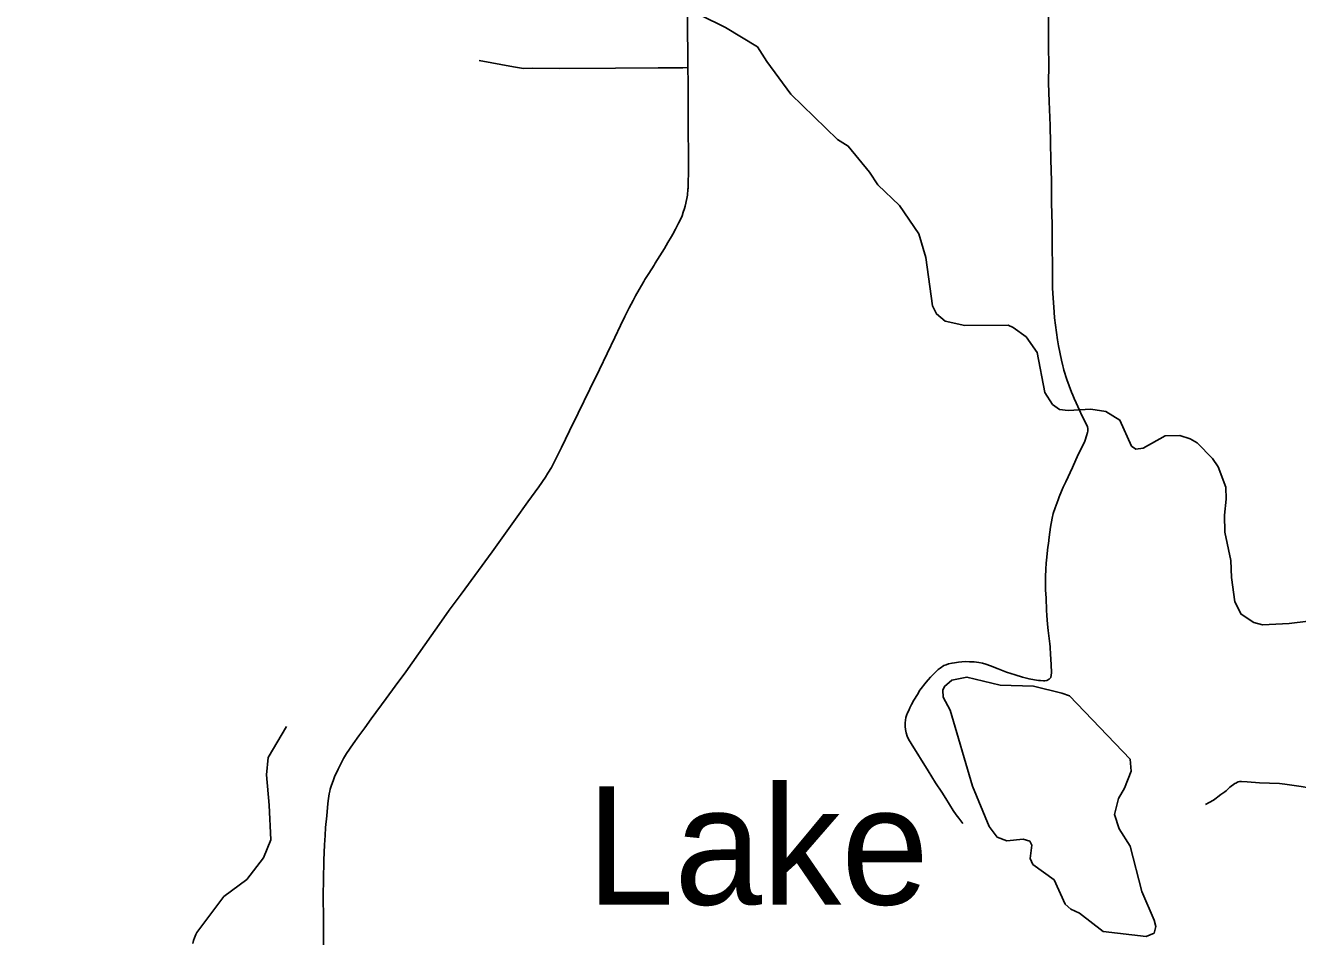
# Model space of a CAD drawing. Extents: x -19 to 366, y -4 to 359.
# Drawn here: x 143.105 to 143.966, y 189.069 to 189.689 of the extents above; entities that cross this region are included whole.
import ezdxf

# ---------------------------------------------------------------- set-up
doc = ezdxf.new("R2010")
doc.units = 0
for name, color, linetype in [('R_ROW', 7, 'Continuous'), ('R_ROW Annot', 7, 'Continuous'), ('R_Temp Easement', 7, 'Continuous'), ('Sheet Fence', 7, 'Continuous')]:
    doc.layers.add(name, color=color, linetype=linetype)

msp = doc.modelspace()

# ---------------------------------------------------------------- linework, layer by layer
at = {"layer": 'R_ROW'}
for points in [[(143.55329, 189.6602), (143.55309, 189.67473), (143.55303, 189.6799), (143.55292, 189.70749)], [(143.79725, 189.69431), (143.79729, 189.68507), (143.79724, 189.67632), (143.79757, 189.65971), (143.79741, 189.65172), (143.79743, 189.64956), (143.7978, 189.63706), (143.79843, 189.62079), (143.79874, 189.60894), (143.799, 189.59773), (143.79931, 189.58351), (143.79941, 189.57067), (143.79945, 189.56852), (143.79992, 189.55364), (143.8, 189.51075), (143.80019, 189.50733), (143.80109, 189.4946), (143.80143, 189.49062), (143.80336, 189.47579), (143.80417, 189.47165), (143.80614, 189.46211), (143.80709, 189.45809), (143.80755, 189.45629), (143.80779, 189.45535), (143.80983, 189.44893), (143.81302, 189.44045), (143.81384, 189.43829), (143.81476, 189.43602), (143.81844, 189.42779), (143.81973, 189.42505), (143.82374, 189.41703), (143.82399, 189.41557), (143.82404, 189.41467), (143.82407, 189.41392), (143.82381, 189.413), (143.82312, 189.4107), (143.82223, 189.40796), (143.82195, 189.40719), (143.81682, 189.39651), (143.81591, 189.39451), (143.81348, 189.38941), (143.80899, 189.37971), (143.80732, 189.37603), (143.80619, 189.37343), (143.80463, 189.36948), (143.80386, 189.36749), (143.80177, 189.36212), (143.80056, 189.35831), (143.7999, 189.35498), (143.79875, 189.34904), (143.79777, 189.34226), (143.79723, 189.33797), (143.79693, 189.33535), (143.79652, 189.33105), (143.79599, 189.32636), (143.79583, 189.3248), (143.79549, 189.32038), (143.7953, 189.31556), (143.79526, 189.31137), (143.7953, 189.30664), (143.79569, 189.30081), (143.79605, 189.29288), (143.79623, 189.28912), (143.79671, 189.2833), (143.79713, 189.27897), (143.79818, 189.26993), (143.79843, 189.26797), (143.79866, 189.26263), (143.79881, 189.26), (143.79943, 189.25094), (143.79943, 189.25041), (143.79881, 189.24726), (143.79778, 189.24605), (143.7962, 189.24508), (143.79497, 189.24498), (143.79391, 189.24497), (143.79184, 189.24508), (143.79063, 189.24519)], [(143.55329, 189.57785), (143.55337, 189.57848), (143.55341, 189.58008), (143.55347, 189.58277), (143.55353, 189.58872), (143.55361, 189.59658), (143.55343, 189.62224), (143.55342, 189.63522), (143.55343, 189.6435), (143.55341, 189.64984), (143.55329, 189.6602)], [(143.30657, 189.06629), (143.30652, 189.08293), (143.30636, 189.10021), (143.30651, 189.11002), (143.30677, 189.12351), (143.30726, 189.13401), (143.30765, 189.14019), (143.308, 189.14577), (143.30871, 189.15366), (143.30944, 189.16184), (143.3099, 189.16536), (143.31045, 189.16856), (143.31084, 189.17032), (143.31116, 189.17167), (143.31198, 189.1744), (143.31232, 189.17546), (143.31322, 189.17787), (143.31411, 189.17996), (143.31644, 189.18515), (143.31775, 189.18786), (143.31872, 189.18972), (143.32018, 189.19233), (143.32221, 189.1957), (143.32658, 189.20228), (143.33045, 189.20771), (143.3345, 189.21315), (143.33889, 189.21917), (143.34894, 189.23303), (143.35509, 189.24126), (143.36229, 189.25097), (143.37943, 189.27544), (143.38482, 189.28318), (143.3917, 189.29284), (143.39986, 189.30365), (143.42077, 189.33222), (143.43654, 189.35432), (143.44495, 189.36618), (143.45227, 189.37628), (143.45688, 189.38286), (143.45851, 189.38546), (143.46081, 189.38943), (143.46162, 189.39082), (143.46453, 189.39657), (143.46758, 189.4029), (143.47319, 189.41429), (143.47901, 189.42606), (143.48684, 189.44238), (143.49338, 189.45561), (143.50377, 189.47728), (143.50764, 189.48553), (143.51059, 189.49165), (143.51347, 189.49744), (143.51614, 189.50248), (143.51787, 189.50563), (143.5203, 189.5099), (143.5234, 189.51532), (143.52412, 189.51655), (143.52548, 189.51876), (143.5267, 189.52074), (143.53032, 189.5263), (143.53116, 189.5276), (143.53428, 189.53261), (143.53733, 189.53756), (143.53974, 189.54159), (143.54215, 189.54572), (143.543, 189.54725), (143.54491, 189.55076), (143.54697, 189.55478), (143.5477, 189.55635), (143.54926, 189.55983), (143.55014, 189.5622), (143.55103, 189.56478), (143.55148, 189.56633), (143.55261, 189.57141), (143.55294, 189.57378), (143.55329, 189.57785)], [(143.79063, 189.24519), (143.78797, 189.24559), (143.78418, 189.24629), (143.77969, 189.24738), (143.77479, 189.24897), (143.76891, 189.25093), (143.76332, 189.25313), (143.75803, 189.25517), (143.75494, 189.25617), (143.75277, 189.25682), (143.7501, 189.25734), (143.74708, 189.25772), (143.74385, 189.25793), (143.74087, 189.25795), (143.73631, 189.25764), (143.73381, 189.25726), (143.73202, 189.25695), (143.72976, 189.25644), (143.72798, 189.25588), (143.72638, 189.25524), (143.7239, 189.25357), (143.72267, 189.25265), (143.72106, 189.25111), (143.71909, 189.24899), (143.71757, 189.2474), (143.71582, 189.24575), (143.71447, 189.24408), (143.71035, 189.2386), (143.70868, 189.23577), (143.70629, 189.23188), (143.70465, 189.22898), (143.70351, 189.22675), (143.70271, 189.22498), (143.70195, 189.22324), (143.70129, 189.22158), (143.70086, 189.22012), (143.70047, 189.21825), (143.70029, 189.21646), (143.70022, 189.21404), (143.70047, 189.21195), (143.70101, 189.20975), (143.70178, 189.20753), (143.70265, 189.20555), (143.70428, 189.20255), (143.71582, 189.184), (143.72082, 189.1759), (143.72509, 189.16953), (143.72787, 189.16524), (143.73038, 189.16127), (143.73287, 189.15717), (143.73487, 189.15435), (143.73668, 189.15192), (143.73927, 189.14849)]]:
    msp.add_lwpolyline(points, dxfattribs=at)
at = {"layer": 'R_ROW Annot'}
for points in [[(143.55329, 189.6602), (143.54989, 189.65986), (143.53312, 189.65987), (143.50416, 189.65976), (143.46658, 189.6594), (143.44803, 189.65961), (143.44193, 189.65942), (143.43529, 189.6605), (143.41204, 189.66489)], [(143.28143, 189.21413), (143.26919, 189.19298), (143.26808, 189.18129), (143.26975, 189.16069), (143.27086, 189.13731), (143.26586, 189.12506), (143.25473, 189.11059), (143.23915, 189.0989), (143.22079, 189.07471), (143.22022, 189.07333), (143.21918, 189.0709), (143.21854, 189.06916), (143.21813, 189.06714)], [(143.9037, 189.16124), (143.90614, 189.16261), (143.90894, 189.16423), (143.91093, 189.1655), (143.9119, 189.16638), (143.91399, 189.16791), (143.91663, 189.16977), (143.91756, 189.17054), (143.91875, 189.17173), (143.92007, 189.17292), (143.92359, 189.17547), (143.92408, 189.17574), (143.92536, 189.17638), (143.92581, 189.17656), (143.92656, 189.17676), (143.92805, 189.17676), (143.93187, 189.17652), (143.94027, 189.17591), (143.95379, 189.17545), (143.95728, 189.17507), (143.96834, 189.17342), (143.97351, 189.17263), (143.97611, 189.1726), (143.98343, 189.17328)]]:
    msp.add_lwpolyline(points, dxfattribs=at)
at = {"layer": 'R_Temp Easement'}
for points in [[(143.56184, 189.69559), (143.57876, 189.68711), (143.60025, 189.6741), (143.60656, 189.66426), (143.62297, 189.64212)], [(143.62297, 189.64212), (143.65441, 189.6113), (143.66182, 189.60697), (143.67613, 189.58918), (143.68186, 189.58066), (143.69653, 189.56667), (143.70951, 189.54755), (143.71432, 189.53163), (143.71883, 189.4988), (143.72151, 189.49331), (143.72741, 189.4884), (143.7407, 189.4856), (143.77011, 189.48573), (143.77353, 189.48422), (143.78229, 189.47781), (143.78973, 189.46721), (143.79497, 189.44008), (143.79994, 189.43213), (143.80489, 189.42873), (143.81058, 189.42799), (143.82595, 189.42882), (143.8362, 189.42734), (143.84571, 189.4215), (143.85356, 189.40387), (143.85642, 189.4018), (143.86135, 189.40239), (143.8763, 189.4108), (143.88635, 189.41104), (143.89319, 189.40879), (143.89795, 189.40615), (143.90843, 189.39556), (143.91225, 189.38988), (143.91743, 189.37605), (143.91766, 189.36788), (143.91656, 189.35706), (143.9168, 189.34567), (143.92068, 189.32651), (143.9213, 189.31493), (143.92346, 189.29842), (143.92767, 189.29008), (143.93642, 189.28443), (143.94212, 189.28293), (143.96033, 189.28377), (143.97322, 189.28534)], [(143.8116, 189.23473), (143.80647, 189.2366), (143.78729, 189.24127), (143.76471, 189.24212), (143.7421, 189.24753), (143.73187, 189.2454), (143.72695, 189.2412), (143.72583, 189.23854), (143.72604, 189.23398), (143.73082, 189.22508), (143.74584, 189.17369), (143.75715, 189.1464), (143.76268, 189.13921), (143.76914, 189.13677), (143.78014, 189.13777), (143.7847, 189.13646), (143.78604, 189.1338), (143.78494, 189.12469), (143.78667, 189.12071), (143.80113, 189.11033), (143.8086, 189.09384), (143.81241, 189.09044), (143.8183, 189.08762), (143.83429, 189.07534), (143.86353, 189.07186), (143.86883, 189.07416), (143.86995, 189.07872), (143.86898, 189.08289), (143.86055, 189.10241), (143.85264, 189.13295), (143.84519, 189.14469), (143.84192, 189.15455), (143.84472, 189.16538), (143.84868, 189.17223), (143.85337, 189.18383), (143.85257, 189.19199)], [(143.8116, 189.23473), (143.85257, 189.19199)]]:
    msp.add_lwpolyline(points, dxfattribs=at)
at = {"layer": 'Sheet Fence'}
for points in [[(146.77834, 1.69699), (146.57878, 10.31313), (146.37852, 18.92942), (146.17757, 27.54584), (145.97591, 36.16241), (145.77356, 44.77911), (145.57052, 53.39596), (145.36679, 62.01295), (145.16236, 70.63008), (144.95724, 79.24735), (144.75142, 87.86477), (144.54492, 96.48232), (144.33773, 105.10002), (144.12986, 113.71787), (143.92129, 122.33585), (143.71204, 130.95398), (143.5021, 139.57225), (143.29148, 148.19067), (143.08018, 156.80923), (142.8682, 165.42794), (142.65553, 174.04679), (142.44218, 182.66579), (142.22816, 191.28493), (142.01345, 199.90421), (141.79807, 208.52365), (141.58202, 217.14322), (141.36528, 225.76295), (141.14788, 234.38282), (140.9298, 243.00284), (140.71105, 251.623), (140.49162, 260.24332), (140.27153, 268.86377), (140.05077, 277.48438), (139.82934, 286.10514), (139.60724, 294.72604), (139.38447, 303.34709), (139.16105, 311.96829), (138.93695, 320.58964), (138.7122, 329.21114), (138.48678, 337.83278), (138.2607, 346.45458)], [(0, 189.51617), (7.11214, 189.52059), (14.22427, 189.53386), (21.33637, 189.55597), (28.44845, 189.58693), (35.56048, 189.62672), (42.67245, 189.67537), (49.78436, 189.73285), (56.89619, 189.79918), (64.00793, 189.87436), (71.11958, 189.95838), (78.23111, 190.05124), (85.34253, 190.15294), (92.45381, 190.26349), (99.56495, 190.38288), (106.67593, 190.51112), (113.78675, 190.6482), (120.89739, 190.79412), (128.00785, 190.94888), (135.11811, 191.11248), (142.22816, 191.28493), (149.33799, 191.46621), (156.44759, 191.65634), (163.55694, 191.85531), (170.66605, 192.06312), (177.77489, 192.27977), (184.88345, 192.50526), (191.99173, 192.73959), (199.09971, 192.98276), (206.20739, 193.23477), (213.31474, 193.49561), (220.42177, 193.7653), (227.52845, 194.04382), (234.63479, 194.33118), (241.74076, 194.62738), (248.84635, 194.93241), (255.95157, 195.24628), (263.05638, 195.56898), (270.16079, 195.90052), (277.26478, 196.24089), (284.36834, 196.5901), (291.47147, 196.94814), (298.57414, 197.31501), (305.67635, 197.69072), (312.77809, 198.07525), (319.87934, 198.46862), (326.9801, 198.87082), (334.08035, 199.28185), (341.18009, 199.7017)], [(0, 180.89994), (7.12284, 180.90436), (14.24566, 180.9176), (21.36847, 180.93968), (28.49124, 180.97058), (35.61397, 181.01031), (42.73664, 181.05888), (49.85925, 181.11627), (56.98178, 181.18249), (64.10422, 181.25754), (71.22656, 181.34142), (78.3488, 181.43413), (85.47091, 181.53567), (92.5929, 181.64603), (99.71474, 181.76523), (106.83643, 181.89325), (113.95795, 182.0301), (121.0793, 182.17578), (128.20046, 182.33029), (135.32143, 182.49362), (142.44218, 182.66579), (149.56272, 182.84677), (156.68303, 183.03659), (163.8031, 183.23523), (170.92291, 183.4427), (178.04247, 183.65899), (185.16175, 183.88411), (192.28074, 184.11805), (199.39944, 184.36082), (206.51784, 184.61242), (213.63591, 184.87283), (220.75366, 185.14207), (227.87107, 185.42014), (234.98813, 185.70702), (242.10483, 186.00273), (249.22115, 186.30726), (256.33709, 186.62061), (263.45264, 186.94279), (270.56779, 187.27378), (277.68251, 187.61359), (284.79682, 187.96222), (291.91068, 188.31967), (299.02409, 188.68594), (306.13705, 189.06103), (313.24954, 189.44494), (320.36154, 189.83766), (327.47305, 190.23919), (334.58406, 190.64954), (341.69455, 191.06871)]]:
    msp.add_spline(points, degree=3, dxfattribs=at)

# ---------------------------------------------------------------- texts
at = {"layer": 'R_Temp Easement'}
msp.add_text('Lake', height=0.08, dxfattribs=at).set_placement((143.48449, 189.0935))

doc.saveas('drawing.dxf')
